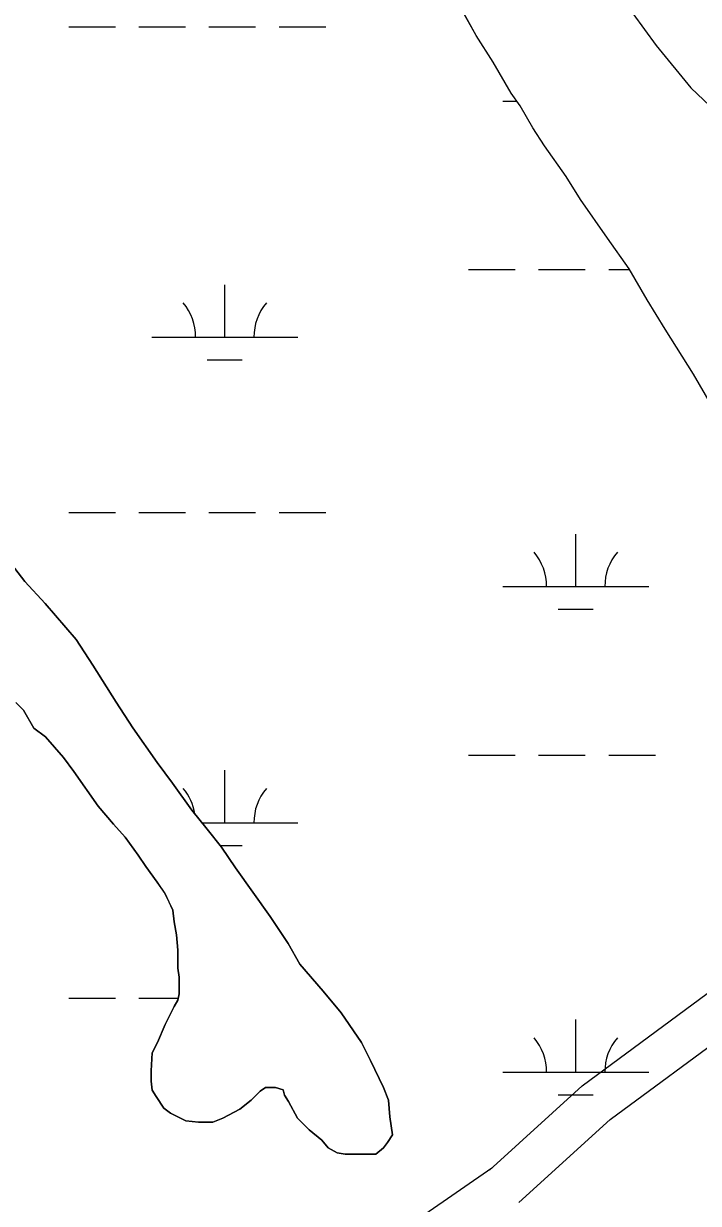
# Model space of a CAD drawing. Extents: x 3177185 to 3215018, y 812988 to 838321.
# Drawn here: x 3208652 to 3209115, y 821072 to 821880 of the extents above; entities that cross this region are included whole.
import ezdxf

# ---------------------------------------------------------------- set-up
doc = ezdxf.new("R2010")
doc.units = 0
for name, color, linetype in [('V-ROAD-CNTR', 7, 'Continuous'), ('V-SITE-VEGE', 7, 'Continuous'), ('V-WETL-SWMP', 7, 'Continuous')]:
    doc.layers.add(name, color=color, linetype=linetype)

msp = doc.modelspace()

# ---------------------------------------------------------------- linework, layer by layer
at = {"layer": 'V-ROAD-CNTR'}
for points in [[(3208971.44, 821094.76), (3209035, 821152.54), (3209120.67, 821215.73), (3209198.02, 821272.85), (3209240.72, 821297.25), (3209271.73, 821297.25), (3209330.32, 821274.83), (3209388.19, 821206.34), (3209411.9, 821167.86), (3209423.26, 821136.5), (3209397.86, 821102.37)], [(3208991.62, 821072.56), (3209054.04, 821129.31), (3209138.48, 821191.6), (3209214.43, 821247.67), (3209248.69, 821267.25), (3209266.19, 821267.25), (3209312.39, 821249.57), (3209363.83, 821188.7), (3209384.75, 821154.74), (3209389.56, 821141.46), (3209368.35, 821112.97)], [(3208973, 821096), (3208927.13, 821064.31), (3208774.83, 820985.39), (3208733.19, 820957.97), (3208646.75, 820907.7), (3208509.85, 820820.2), (3208389.14, 820707.71), (3208278.34, 820640.07), (3208142.51, 820576.94), (3207954.42, 820428.82), (3207746.46, 820299.67), (3207530.81, 820155.91), (3207211.01, 819947.18), (3207064.49, 819858.36)]]:
    msp.add_lwpolyline(points, dxfattribs=at)
at = {"layer": 'V-SITE-VEGE'}
for points in [[(3209123.63, 821618.86), (3209111.29, 821639.97), (3209091.9, 821670.75), (3209079.56, 821690.98), (3209067.23, 821712.08), (3209052.25, 821733.19), (3209033.75, 821759.57), (3209024.06, 821775.4), (3209009.08, 821796.51), (3209001.15, 821808.82), (3208992.34, 821823.77), (3208986.17, 821832.57), (3208973.83, 821853.67), (3208962.38, 821872.14), (3208945.63, 821902.04)], [(3209069.72, 821887.19), (3209085.57, 821865.21), (3209109.36, 821836.19), (3209126.97, 821819.49)], [(3208652.16, 821409.9), (3208659.21, 821397.59), (3208667.14, 821391.44), (3208679.47, 821377.37), (3208686.52, 821367.7), (3208703.26, 821343.95), (3208713.83, 821331.64), (3208721.75, 821322.85), (3208730.57, 821310.54), (3208735.85, 821302.62), (3208743.78, 821292.07), (3208749.06, 821284.16), (3208754.35, 821272.72), (3208755.24, 821264.8), (3208757.01, 821256.01), (3208757.9, 821245.45), (3208757.91, 821233.13), (3208758.79, 821226.97), (3208758.81, 821215.53), (3208757.93, 821211.13), (3208755.29, 821206.73), (3208749.14, 821194.41), (3208743.87, 821182.08), (3208740.36, 821175.04), (3208739.49, 821162.72), (3208739.5, 821155.68), (3208740.38, 821149.52), (3208743.03, 821145.12), (3208748.31, 821137.21), (3208752.72, 821133.69), (3208763.28, 821128.42), (3208772.08, 821127.55), (3208781.76, 821127.56), (3208788.8, 821130.2), (3208800.23, 821136.38), (3208808.14, 821142.54), (3208814.3, 821148.7), (3208817.82, 821151.35), (3208824.86, 821151.35), (3208830.13, 821149.6), (3208831.02, 821146.08), (3208833.66, 821141.68), (3208839.83, 821130.25), (3208847.76, 821122.34), (3208856.56, 821115.3), (3208860.97, 821110.03), (3208867.13, 821106.51), (3208872.41, 821105.64), (3208893.53, 821105.66), (3208898.81, 821110.06), (3208901.44, 821113.58), (3208904.96, 821118.86), (3208903.19, 821131.18), (3208902.3, 821142.62), (3208898.77, 821151.42), (3208889.95, 821169.89), (3208883.79, 821182.2), (3208869.69, 821202.43), (3208857.35, 821217.38), (3208841.5, 821235.84), (3208833.57, 821249.91), (3208821.23, 821268.38), (3208797.45, 821301.8), (3208787.75, 821315.87), (3208778.06, 821328.18), (3208767.49, 821341.37), (3208754.28, 821359.84), (3208743.71, 821373.91), (3208726.97, 821397.65), (3208715.51, 821415.24), (3208699.65, 821440.74), (3208688.2, 821458.33), (3208667.06, 821482.95), (3208652.96, 821497.9), (3208634.46, 821521.64)]]:
    msp.add_lwpolyline(points, dxfattribs=at)
at = {"layer": 'V-WETL-SWMP'}
for p, q in [((3208962.38, 821872.14), (3208945.63, 821902.04)), ((3209069.72, 821887.19), (3209085.57, 821865.21)), ((3208683.18, 821877.9), (3208715.18, 821877.9)), ((3208731.18, 821877.9), (3208763.18, 821877.9)), ((3208779.18, 821877.9), (3208811.18, 821877.9)), ((3208827.18, 821877.9), (3208859.18, 821877.9)), ((3208973.83, 821853.67), (3208962.38, 821872.14)), ((3209085.57, 821865.21), (3209109.36, 821836.19)), ((3208986.17, 821832.56), (3208973.83, 821853.67)), ((3209109.36, 821836.19), (3209126.97, 821819.49)), ((3208980.49, 821827.16), (3208989.96, 821827.16)), ((3208992.34, 821823.77), (3208986.17, 821832.56)), ((3209001.15, 821808.82), (3208992.34, 821823.77)), ((3209009.08, 821796.51), (3209001.15, 821808.82)), ((3209024.06, 821775.4), (3209009.08, 821796.51)), ((3209033.75, 821759.57), (3209024.06, 821775.4)), ((3209052.25, 821733.19), (3209033.75, 821759.57)), ((3209067.23, 821712.08), (3209052.25, 821733.19)), ((3208957.08, 821711.73), (3208989.08, 821711.73)), ((3209005.08, 821711.73), (3209037.08, 821711.73)), ((3209053.08, 821711.73), (3209067.44, 821711.73)), ((3209079.57, 821690.98), (3209067.23, 821712.08)), ((3208790.02, 821665.3), (3208790.02, 821701.3)), ((3209091.9, 821670.75), (3209079.57, 821690.98)), ((3208740.02, 821665.3), (3208840.02, 821665.3)), ((3209111.29, 821639.97), (3209091.9, 821670.75)), ((3208778.02, 821649.87), (3208802.02, 821649.87)), ((3209123.63, 821618.86), (3209111.29, 821639.97)), ((3208683.18, 821545.23), (3208715.18, 821545.23)), ((3208731.18, 821545.23), (3208763.18, 821545.23)), ((3208779.18, 821545.23), (3208811.18, 821545.23)), ((3208827.18, 821545.23), (3208859.18, 821545.23)), ((3209030.49, 821494.48), (3209030.49, 821530.48)), ((3208634.47, 821521.64), (3208652.97, 821497.9)), ((3208652.97, 821497.9), (3208667.06, 821482.95)), ((3208980.49, 821494.48), (3209080.49, 821494.48)), ((3208667.06, 821482.95), (3208688.2, 821458.33)), ((3209018.49, 821479.05), (3209042.49, 821479.05)), ((3208688.2, 821458.33), (3208699.65, 821440.74)), ((3208699.65, 821440.74), (3208715.51, 821415.24)), ((3208652.16, 821409.9), (3208646.88, 821415.18)), ((3208715.51, 821415.24), (3208726.97, 821397.65)), ((3208659.21, 821397.59), (3208652.16, 821409.9)), ((3208667.14, 821391.44), (3208659.21, 821397.59)), ((3208726.97, 821397.65), (3208743.71, 821373.91)), ((3208679.47, 821377.37), (3208667.14, 821391.44)), ((3208686.52, 821367.7), (3208679.47, 821377.37)), ((3208743.71, 821373.91), (3208754.28, 821359.84)), ((3208957.08, 821379.05), (3208989.08, 821379.05)), ((3209005.08, 821379.05), (3209037.08, 821379.05)), ((3209053.08, 821379.05), (3209085.08, 821379.05)), ((3208703.26, 821343.95), (3208686.52, 821367.7)), ((3208790.02, 821332.62), (3208790.02, 821368.62)), ((3208754.28, 821359.84), (3208767.49, 821341.37)), ((3208713.83, 821331.64), (3208703.26, 821343.95)), ((3208767.49, 821341.37), (3208778.06, 821328.18)), ((3208774.5, 821332.62), (3208840.02, 821332.62)), ((3208721.75, 821322.85), (3208713.83, 821331.64)), ((3208778.06, 821328.18), (3208787.75, 821315.87)), ((3208730.56, 821310.54), (3208721.75, 821322.85)), ((3208786.71, 821317.19), (3208802.02, 821317.19)), ((3208787.75, 821315.87), (3208797.45, 821301.8)), ((3208735.85, 821302.62), (3208730.56, 821310.54)), ((3208743.78, 821292.07), (3208735.85, 821302.62)), ((3208797.45, 821301.8), (3208821.23, 821268.38)), ((3208749.07, 821284.16), (3208743.78, 821292.07)), ((3208754.35, 821272.72), (3208749.07, 821284.16)), ((3208755.24, 821264.8), (3208754.35, 821272.72)), ((3208821.23, 821268.38), (3208833.57, 821249.91)), ((3208757.01, 821256.01), (3208755.24, 821264.8)), ((3208757.9, 821245.45), (3208757.01, 821256.01)), ((3208757.91, 821233.13), (3208757.9, 821245.45)), ((3208833.57, 821249.91), (3208841.5, 821235.84)), ((3208841.5, 821235.84), (3208857.36, 821217.38)), ((3208758.79, 821226.97), (3208757.91, 821233.13)), ((3208758.8, 821215.53), (3208758.79, 821226.97)), ((3208683.18, 821212.55), (3208715.18, 821212.55)), ((3208731.18, 821212.55), (3208758.21, 821212.55)), ((3208755.29, 821206.73), (3208757.93, 821211.13)), ((3208757.93, 821211.13), (3208758.8, 821215.53)), ((3208857.36, 821217.38), (3208869.69, 821202.43)), ((3208749.14, 821194.4), (3208755.29, 821206.73)), ((3208869.69, 821202.43), (3208883.78, 821182.2)), ((3208743.87, 821182.08), (3208749.14, 821194.4)), ((3209030.49, 821161.81), (3209030.49, 821197.81)), ((3208740.36, 821175.04), (3208743.87, 821182.08)), ((3208883.78, 821182.2), (3208889.95, 821169.89)), ((3208739.49, 821162.72), (3208740.36, 821175.04)), ((3208739.5, 821155.68), (3208739.49, 821162.72)), ((3208889.95, 821169.89), (3208898.77, 821151.42)), ((3208740.38, 821149.52), (3208739.5, 821155.68)), ((3208980.49, 821161.81), (3209080.49, 821161.81)), ((3208743.03, 821145.12), (3208740.38, 821149.52)), ((3208814.3, 821148.7), (3208808.14, 821142.54)), ((3208817.82, 821151.35), (3208814.3, 821148.7)), ((3208824.86, 821151.35), (3208817.82, 821151.35)), ((3208830.14, 821149.6), (3208824.86, 821151.35)), ((3208831.02, 821146.08), (3208830.14, 821149.6)), ((3208833.66, 821141.68), (3208831.02, 821146.08)), ((3208898.77, 821151.42), (3208902.3, 821142.62)), ((3209018.49, 821146.38), (3209042.49, 821146.38)), ((3208748.31, 821137.21), (3208743.03, 821145.12)), ((3208808.14, 821142.54), (3208800.23, 821136.37)), ((3208839.83, 821130.25), (3208833.66, 821141.68)), ((3208902.3, 821142.62), (3208903.19, 821131.18)), ((3208752.72, 821133.69), (3208748.31, 821137.21)), ((3208763.28, 821128.42), (3208752.72, 821133.69)), ((3208788.8, 821130.2), (3208781.76, 821127.56)), ((3208800.23, 821136.37), (3208788.8, 821130.2)), ((3208847.76, 821122.33), (3208839.83, 821130.25)), ((3208903.19, 821131.18), (3208904.96, 821118.86)), ((3208772.08, 821127.55), (3208763.28, 821128.42)), ((3208781.76, 821127.56), (3208772.08, 821127.55)), ((3208856.56, 821115.3), (3208847.76, 821122.33)), ((3208860.97, 821110.03), (3208856.56, 821115.3)), ((3208901.44, 821113.58), (3208898.81, 821110.06)), ((3208904.96, 821118.86), (3208901.44, 821113.58)), ((3208867.13, 821106.51), (3208860.97, 821110.03)), ((3208872.41, 821105.64), (3208867.13, 821106.51)), ((3208893.53, 821105.66), (3208872.41, 821105.64)), ((3208898.81, 821110.06), (3208893.53, 821105.66))]:
    msp.add_line(p, q, dxfattribs=at)
for centre, start, end in [((3208734.78, 821665.77), 359.22818, 40.77184), ((3208845.26, 821665.77), 139.22818, 180.77184), ((3208975.25, 821494.96), 359.22818, 40.77184), ((3209085.73, 821494.96), 139.22818, 180.77184), ((3208734.78, 821333.1), 9.29769, 40.77184), ((3208845.26, 821333.1), 139.22818, 180.77184), ((3208975.25, 821162.28), 359.22818, 40.77184), ((3209085.73, 821162.28), 139.22818, 180.77184)]:
    msp.add_arc(centre, 35.25, start, end, dxfattribs=at)

doc.saveas('drawing.dxf')
